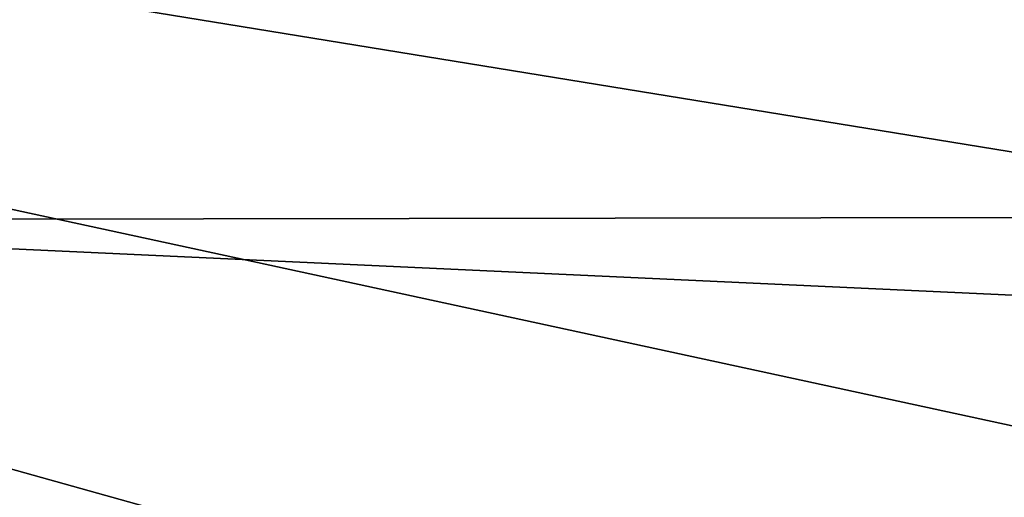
# Model space of a CAD drawing. Header units: metres. Extents: x -31 to 116, y -84 to 84.
# Tile 325 of 656: x 13.738 to 15.689, y -24.054 to -23.109. Entities that reach past the tile are written whole.
import ezdxf

# ---------------------------------------------------------------- set-up
doc = ezdxf.new("R2010")
doc.units = ezdxf.units.M
doc.layers.add('solid_80010000GA_11_1', color=7, linetype='CONTINUOUS')

msp = doc.modelspace()

# ---------------------------------------------------------------- linework, layer by layer
at = {"layer": 'solid_80010000GA_11_1'}
for points in [[(12.5, -19.366802, -55.339149), (103, -23.341595, -56.357498), (103, -18.847979, -58.015087)], [(12.5, -19.366768, 55.339161), (103, -18.848118, 58.015034), (103, -23.341688, 56.357452)], [(12.5, -23.505802, 53.711929), (12.5, -19.366768, 55.339161), (103, -23.341688, 56.357452)], [(12.5, -19.366802, -55.339149), (12.5, -23.505838, -53.711914), (103, -23.341595, -56.357498)], [(23.04767, -23.726908, 55.984234), (23.04767, -19.4, 57.626736), (5.595928, -21.725851, 56.546066)], [(5.595928, -21.725851, -56.546066), (15.076706, -25.784433, -54.930767), (15.155936, -25.826351, -54.91227)], [(5.595928, -25.962206, -54.73056), (5.595928, -21.725851, -56.546066), (15.155936, -25.826351, -54.91227)], [(5.595928, -21.725851, -56.546066), (14.997478, -25.742516, -54.949265), (15.076706, -25.784433, -54.930767)], [(5.595928, -21.725851, -56.546066), (14.864974, -25.646399, -54.992233), (14.997478, -25.742516, -54.949265)], [(5.595928, -21.725851, -56.546066), (14.807625, -25.583006, -55.020908), (14.864974, -25.646399, -54.992233)], [(5.595928, -21.725851, -56.546066), (14.760525, -25.51301, -55.052708), (14.807625, -25.583006, -55.020908)], [(5.595928, -21.725851, -56.546066), (14.704116, -25.367455, -55.119106), (14.760525, -25.51301, -55.052708)], [(5.595928, -21.725851, -56.546066), (14.696737, -25.220306, -55.186481), (14.704116, -25.367455, -55.119106)], [(5.595928, -21.725851, -56.546066), (14.734339, -25.083845, -55.249187), (14.696737, -25.220306, -55.186481)], [(5.595928, -21.725851, -56.546066), (14.806844, -24.975275, -55.299412), (14.734339, -25.083845, -55.249187)], [(5.595928, -21.725851, -56.546066), (15.334371, -24.449245, -55.541748), (14.806844, -24.975275, -55.299412)], [(5.595928, -21.725851, -56.546066), (15.905384, -23.956247, -55.764702), (15.334371, -24.449245, -55.541748)], [(5.595928, -21.725851, -56.546066), (16.513653, -23.502419, -55.966743), (15.905384, -23.956247, -55.764702)], [(5.595928, -21.725851, -56.546066), (17.153511, -23.091404, -56.147499), (16.513653, -23.502419, -55.966743)], [(23.04767, -23.726908, 55.984234), (5.595928, -21.725851, 56.546066), (5.595928, -25.962206, 54.73056)], [(12.5, -23.505838, -53.711914), (103, -27.691591, -54.352322), (103, -23.341595, -56.357498)], [(12.5, -23.505802, 53.711929), (103, -23.341688, 56.357452), (103, -27.689806, 54.35323)], [(12.5, -27.509588, 51.775642), (12.5, -23.505802, 53.711929), (103, -27.689806, 54.35323)], [(12.5, -23.505838, -53.711914), (12.5, -27.509621, -51.775623), (103, -27.691591, -54.352322)], [(23.04767, -27.916229, 54.017448), (23.04767, -23.726908, 55.984234), (5.595928, -25.962206, 54.73056)], [(16.149334, -23.954033, -54.591724), (15.334371, -24.449245, -55.541748), (15.905384, -23.956247, -55.764702)], [(16.149334, -23.954033, -54.591724), (15.619687, -24.423382, -54.367237), (15.334371, -24.449245, -55.541748)], [(16.062239, -24.057934, -54.476639), (15.619687, -24.423382, -54.367237), (16.149334, -23.954033, -54.591724)]]:
    msp.add_3dface(points, dxfattribs=at)

doc.saveas('drawing.dxf')
